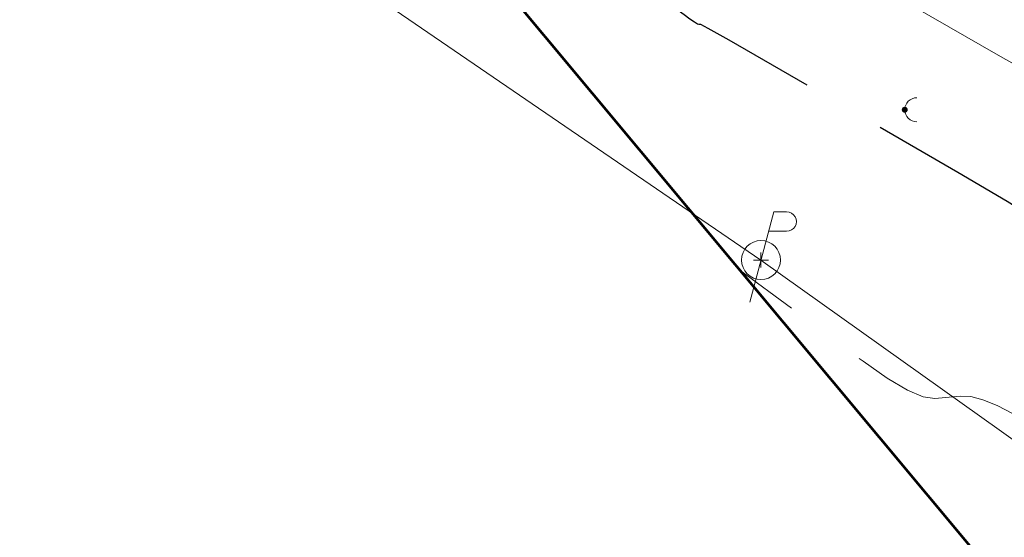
# Model space of a CAD drawing. Extents: x 1926935 to 1928139, y 199322 to 200300.
# Tile 600 of 656: x 1927287 to 1927353, y 199994 to 200029. Entities that reach past the tile are written whole.
import ezdxf

# ---------------------------------------------------------------- set-up
doc = ezdxf.new("R2010")
doc.units = 0
doc.header["$MEASUREMENT"] = 0
doc.linetypes.add('DGN Style 3', pattern=[19.64306890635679, 14.03076350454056, -5.612305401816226])
doc.linetypes.add('ohelecex', pattern=[0])
for name, color, linetype, lineweight in [('DT_X_Contour_Major', 132, 'DGN Style 3', 30), ('DT_X_Contour_Minor', 136, 'DGN Style 3', 0), ('DT_X_Terrain_Ground_Line', 92, 'DGN Style 3', 13), ('UT_X_Electric_Cells', 1, 'Continuous', 0), ('UT_X_Misc_Cells', 7, 'Continuous', 0), ('UT_X_Overhead_Electric', 1, 'ohelecex', 0)]:
    doc.layers.add(name, color=color, linetype=linetype, lineweight=lineweight)
doc.layers.add('SV_X_Shot_Marker (Construction)', color=40, linetype='Continuous', lineweight=0, transparency=0.5)
doc.layers.add('SV_X_Terrain_Boundary', color=7, linetype='Continuous', lineweight=53, plot=False)

# ---------------------------------------------------------------- blocks, each defined once
blk = doc.blocks.new('DM_9')
at = {"layer": 'UT_X_Misc_Cells', "linetype": 'Continuous', "lineweight": 0}
h = blk.add_hatch(color=52, dxfattribs=at)
edge = h.paths.add_edge_path()
edge.add_arc((0, 0), 0.01, 0, 360)
at = {"layer": 'UT_X_Misc_Cells', "color": 52, "linetype": 'Continuous', "lineweight": 0}
blk.add_arc((0.04000000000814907, 0), 0.04, 90, 270, dxfattribs=at)
blk = doc.blocks.new('PP_18')
at = {"layer": 'UT_X_Electric_Cells', "color": 1, "linetype": 'Continuous', "lineweight": 0}
for p, q in [((0.04283333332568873, 0.1599999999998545), (-0.03750000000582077, -0.1399999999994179)), ((0.04283333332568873, 0.1599999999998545), (0.0853333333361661, 0.1599999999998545)), ((0.02575000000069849, 0.09625000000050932), (0.0853333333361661, 0.09625000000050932))]:
    blk.add_line(p, q, dxfattribs=at)
blk.add_circle((0, 0), 0.065, dxfattribs=at)
at = {"layer": 'UT_X_Electric_Cells', "color": 1, "linetype": 'Continuous', "lineweight": 0, "extrusion": (0, 0, -1)}
blk.add_arc((-0.08595833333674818, 0.1281250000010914), 0.03188112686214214, 88.8766972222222, 271.1233027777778, dxfattribs=at)
blk = doc.blocks.new('SVPT_1534')
at = {"layer": 'SV_X_Shot_Marker (Construction)', "transparency": 33554495}
for p, q in [((-0.02499999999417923, 0), (0.02499999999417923, 0)), ((0, 0.0249999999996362), (0, -0.0249999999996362))]:
    blk.add_line(p, q, dxfattribs=at)
blk.add_point((0, 0), dxfattribs=at)
blk = doc.blocks.new('*U2117', base_point=(1927600.1255, 199832.7095, 682.6088333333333))
at = {"layer": 'DT_X_Contour_Major', "elevation": 660.0000000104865, "flags": 128}
blk.add_lwpolyline([(1927234.108534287, 200236.7289084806), (1927242.294645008, 200231.0087032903), (1927244.130964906, 200229.7610304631), (1927246.131591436, 200228.4695284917), (1927248.296524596, 200227.134197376), (1927250.625764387, 200225.755037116), (1927257.056146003, 200222.0188375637), (1927259.289390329, 200220.6973956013), (1927261.166337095, 200219.5352193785), (1927262.686986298, 200218.5323088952), (1927263.851337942, 200217.6886641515), (1927266.481212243, 200215.6512991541), (1927267.493924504, 200214.971618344), (1927268.559655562, 200214.4605996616), (1927269.678405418, 200214.118243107), (1927270.850174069, 200213.9445486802), (1927274.045582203, 200213.7062463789), (1927275.288558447, 200213.5642146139), (1927276.620931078, 200213.3168460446), (1927278.042700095, 200212.9641406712), (1927279.553865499, 200212.5060984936), (1927283.702835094, 200211.1442036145), (1927285.099851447, 200210.7291522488), (1927286.179173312, 200210.5054193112), (1927286.940800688, 200210.4730048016), (1927287.384733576, 200210.63190872), (1927288.715133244, 200211.8198700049), (1927289.272701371, 200212.7763853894), (1927289.385661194, 200212.9548032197), (1927289.485582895, 200213.0801215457), (1927289.572466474, 200213.1523403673), (1927289.646311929, 200213.1714596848), (1927289.960501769, 200213.1367843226), (1927298.897650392, 200205.8138983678), (1927300.751890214, 200204.2039761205), (1927302.484403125, 200202.5125890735), (1927304.095189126, 200200.7397372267), (1927305.584248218, 200198.8854205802), (1927309.392769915, 200193.8319564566), (1927310.756121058, 200192.0630749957), (1927311.989783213, 200190.546528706), (1927313.09375638, 200189.2823175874), (1927314.06804056, 200188.2704416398), (1927316.493213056, 200185.9085526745), (1927317.612096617, 200184.8671860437), (1927319.149867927, 200183.5145028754), (1927321.106526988, 200181.8505031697), (1927323.482073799, 200179.8751869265), (1927330.375382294, 200174.1925882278), (1927332.685239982, 200172.3005457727), (1927334.444831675, 200170.8863674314), (1927335.654157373, 200169.950053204), (1927336.313217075, 200169.4916030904), (1927337.337021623, 200168.9062216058), (1927337.770658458, 200168.6383010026), (1927338.303715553, 200168.2735753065), (1927338.936192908, 200167.8120445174), (1927339.668090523, 200167.2537086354), (1927341.752377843, 200165.6357394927), (1927342.777631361, 200164.8843172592), (1927344.290176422, 200163.8435274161), (1927346.290013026, 200162.513369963), (1927348.777141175, 200160.8938449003), (1927356.059204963, 200156.18928792), (1927358.585342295, 200154.5518308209), (1927360.70220645, 200153.1678772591), (1927362.409797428, 200152.0374272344), (1927363.708115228, 200151.1604807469), (1927366.62459846, 200149.1599614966), (1927367.848171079, 200148.3060493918), (1927369.33152651, 200147.244702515), (1927371.074664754, 200145.9759208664), (1927373.077585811, 200144.4997044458), (1927378.765085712, 200140.2865476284), (1927380.83418895, 200138.7560558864), (1927382.775873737, 200137.3244482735), (1927384.590140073, 200135.9917247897), (1927386.276987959, 200134.757885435), (1927390.605357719, 200131.5994926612), (1927392.290736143, 200130.3862874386), (1927394.100594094, 200129.1154663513), (1927396.034931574, 200127.7870293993), (1927398.09374858, 200126.4009765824), (1927403.749899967, 200122.6280145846), (1927405.817715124, 200121.2429516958), (1927407.779047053, 200119.9174845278), (1927409.633895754, 200118.6516130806), (1927411.382261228, 200117.4453373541), (1927415.90259152, 200114.3080630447), (1927417.580362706, 200113.1421208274), (1927419.223428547, 200111.9972499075), (1927420.831789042, 200110.873450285), (1927422.405444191, 200109.7707219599), (1927426.555584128, 200106.8582081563), (1927428.197482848, 200105.6527489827), (1927430.010574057, 200104.2207568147), (1927431.994857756, 200102.5622316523), (1927434.150333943, 200100.6771734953), (1927440.126527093, 200095.3483077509), (1927442.182930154, 200093.5176881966), (1927443.869994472, 200092.0224788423), (1927445.187720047, 200090.8626796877), (1927446.13610688, 200090.0382907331), (1927448.17268678, 200088.2871337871), (1927449.172239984, 200087.4225077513), (1927450.643464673, 200086.141997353), (1927452.586360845, 200084.4456025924), (1927455.000928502, 200082.3333234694), (1927462.068670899, 200076.1460666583), (1927464.419961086, 200074.0849410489), (1927466.173024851, 200072.542006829), (1927467.327862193, 200071.5172639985), (1927467.884473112, 200071.0107125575), (1927468.571133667, 200070.3508305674), (1927468.949168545, 200069.9870680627), (1927469.568277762, 200069.3906920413), (1927470.428461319, 200068.5617025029), (1927471.529719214, 200067.5000994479), (1927477.231429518, 200062.003186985), (1927477.517179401, 200060.6544578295), (1927477.553143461, 200060.4005705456), (1927477.538571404, 200060.2169354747), (1927477.473463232, 200060.103552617), (1927477.357818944, 200060.0604219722), (1927476.700227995, 200060.0230674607), (1927472.128414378, 200062.4908186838), (1927471.031580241, 200063.0824375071), (1927469.700426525, 200063.7996863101), (1927468.134953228, 200064.6425650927), (1927466.335160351, 200065.6110738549), (1927461.223286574, 200068.3612705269), (1927459.393277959, 200069.3486578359), (1927457.737157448, 200070.248172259), (1927456.25492504, 200071.059813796), (1927454.946580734, 200071.783582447), (1927451.68951339, 200073.5964683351), (1927450.54569026, 200074.2223880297), (1927449.557021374, 200074.7404826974), (1927448.723506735, 200075.1507523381), (1927448.045146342, 200075.453196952), (1927445.241491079, 200076.6130134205), (1927445.140255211, 200076.4755750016), (1927445.103316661, 200076.4344580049), (1927445.035887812, 200076.3700091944), (1927444.937968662, 200076.28222857), (1927444.809559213, 200076.1711161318), (1927444.139171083, 200075.5981505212), (1927443.956153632, 200074.2584793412), (1927443.867521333, 200073.8497921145), (1927443.680060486, 200073.1978752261), (1927443.393771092, 200072.3027286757), (1927443.00865315, 200071.1643524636), (1927440.980836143, 200065.2843942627), (1927441.240556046, 200064.5516852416), (1927441.317753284, 200064.231356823), (1927441.438036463, 200063.584389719), (1927441.601405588, 200062.6107839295), (1927441.807860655, 200061.3105394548), (1927442.415855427, 200057.4077026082), (1927442.63638774, 200056.0147638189), (1927442.841988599, 200054.7630750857), (1927443.032658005, 200053.6526364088), (1927443.208395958, 200052.6834477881), (1927443.657121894, 200050.2872782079), (1927443.804939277, 200049.4882974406), (1927443.911846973, 200048.8884823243), (1927443.977844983, 200048.4878328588), (1927444.002933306, 200048.286349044), (1927444.024556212, 200047.8108110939), (1927443.967226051, 200047.3569188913), (1927443.945017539, 200047.2588603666), (1927443.90296207, 200047.1592100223), (1927443.841059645, 200047.0579678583), (1927443.759310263, 200046.9551338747), (1927443.514849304, 200046.6787874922), (1927443.373318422, 200046.4151724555), (1927443.132071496, 200045.8315871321), (1927442.791108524, 200044.928031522), (1927442.350429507, 200043.7045056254), (1927441.042330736, 200040.015142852), (1927440.423526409, 200038.6886105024), (1927439.548187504, 200037.4760355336), (1927438.416314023, 200036.3774179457), (1927437.027905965, 200035.3927577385), (1927432.983438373, 200032.9189403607), (1927431.57521656, 200032.0557424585), (1927430.383901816, 200031.3215117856), (1927429.40949414, 200030.7162483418), (1927428.651993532, 200030.2399521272), (1927426.921201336, 200029.1417851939), (1927426.33605336, 200028.7757373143), (1927425.87870358, 200028.5012188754), (1927425.549151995, 200028.3182298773), (1927425.347398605, 200028.2267703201), (1927424.97978716, 200028.1049174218), (1927424.834110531, 200028.0530683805), (1927424.672789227, 200027.9889109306), (1927424.495823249, 200027.9124450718), (1927424.303212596, 200027.8236708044), (1927423.768724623, 200027.5705282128), (1927423.548069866, 200027.4710594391), (1927423.286971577, 200027.3625100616), (1927422.985429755, 200027.2448800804), (1927422.643444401, 200027.1181694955), (1927420.953144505, 200026.5056653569), (1927414.274714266, 200023.2836684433), (1927412.934707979, 200022.583762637), (1927411.776873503, 200021.8649010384), (1927410.80121084, 200021.1270836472), (1927410.007719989, 200020.3703104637), (1927408.134640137, 200018.326974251), (1927407.37961813, 200017.5236202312), (1927406.519361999, 200016.6460603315), (1927405.553871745, 200015.6942945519), (1927404.483147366, 200014.6683228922), (1927401.487570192, 200011.8334572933), (1927400.390733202, 200010.7566118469), (1927399.346905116, 200009.6522247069), (1927398.356085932, 200008.5202958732), (1927397.418275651, 200007.360825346), (1927394.988126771, 200004.2321816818), (1927394.120005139, 200003.144725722), (1927393.338251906, 200002.2288405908), (1927392.642867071, 200001.4845262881), (1927392.033850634, 200000.9117828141), (1927390.524964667, 199999.6132279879), (1927389.978275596, 199999.2135049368), (1927389.469872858, 199998.9882519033), (1927388.999756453, 199998.9374688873), (1927388.56792638, 199999.0611558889), (1927387.467427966, 199999.6236145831), (1927387.056632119, 199999.9119210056), (1927386.649618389, 200000.3549962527), (1927386.246386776, 200000.9528403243), (1927385.846937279, 200001.7054532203), (1927383.991664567, 200005.5787739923), (1927382.599601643, 200008.2175989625), (1927382.202831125, 200008.6772868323), (1927381.609117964, 200008.9254254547), (1927380.818462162, 200008.9620148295), (1927379.830863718, 200008.7870549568), (1927376.93467768, 200008.0384296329), (1927375.906268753, 200007.7704843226), (1927374.993181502, 200007.5281173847), (1927374.195415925, 200007.3113288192), (1927373.512972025, 200007.1201186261), (1927370.597317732, 200006.2874872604), (1927366.5015804, 200007.4697134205), (1927365.654863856, 200007.7324363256), (1927364.870030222, 200008.0139366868), (1927364.147079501, 200008.3142145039), (1927363.486011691, 200008.633269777), (1927361.805674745, 200009.5091204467), (1927361.183866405, 200009.8769884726), (1927360.578694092, 200010.3237045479), (1927359.990157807, 200010.8492686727), (1927359.418257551, 200011.453680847), (1927357.915371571, 200013.1705773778), (1927356.966043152, 200013.998101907), (1927355.24522238, 200015.1930030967), (1927352.752909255, 200016.7552809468), (1927349.489103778, 200018.6849354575), (1927339.756966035, 200024.3205163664), (1927336.557637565, 200026.1691296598), (1927334.258755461, 200027.4882838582), (1927332.860319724, 200028.2779789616), (1927332.362330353, 200028.5382149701), (1927332.234953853, 200028.5262321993), (1927332.137676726, 200028.5633866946), (1927331.941377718, 200028.6838372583), (1927331.646056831, 200028.8875838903), (1927331.251714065, 200029.1746265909), (1927330.06810418, 200030.0511352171), (1927329.543933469, 200030.4245283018), (1927328.859128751, 200030.8873260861), (1927328.013690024, 200031.4395285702), (1927327.007617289, 200032.0811357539), (1927324.110577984, 200033.9112945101), (1927323.0615279, 200034.5454232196), (1927322.087157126, 200035.0751902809), (1927321.187465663, 200035.5005956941), (1927320.362453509, 200035.821639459), (1927316.686648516, 200037.076333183)], dxfattribs=at)
at = {"layer": 'DT_X_Contour_Minor', "flags": 128}
for points, elevation in [([(1927227.145436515, 200237.7781516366), (1927239.608485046, 200229.0693523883), (1927242.033890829, 200227.8352595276), (1927242.138682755, 200227.7804587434), (1927243.58284498, 200226.9762218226), (1927245.329102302, 200226.0017511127), (1927247.758143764, 200224.6457122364), (1927255.145966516, 200220.5208510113), (1927257.70851829, 200219.0543821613), (1927259.855306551, 200217.7486215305), (1927261.586331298, 200216.6035691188), (1927262.90159253, 200215.6192249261), (1927266.830879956, 200212.4130884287), (1927267.544947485, 200211.8345797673), (1927267.996807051, 200211.4730587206), (1927268.186458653, 200211.3285252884), (1927269.295600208, 200210.6522385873), (1927273.456645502, 200208.1226708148), (1927283.156141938, 200204.9388213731), (1927285.050214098, 200204.4091917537), (1927286.575503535, 200204.1848097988), (1927287.732010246, 200204.2656755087), (1927288.519734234, 200204.6517888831), (1927291.335286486, 200207.1658958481), (1927291.762356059, 200207.8985392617), (1927291.86256694, 200208.0336876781), (1927291.980169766, 200208.1251428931), (1927292.115164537, 200208.1729049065), (1927292.267551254, 200208.1769737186), (1927293.019270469, 200208.0940107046), (1927299.723304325, 200202.6008856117), (1927301.114227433, 200201.3932327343), (1927302.413839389, 200200.1244705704), (1927303.622140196, 200198.79459912), (1927304.739129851, 200197.4036183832), (1927307.596020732, 200193.6128573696), (1927308.697586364, 200192.2091489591), (1927309.859615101, 200190.8410944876), (1927311.082106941, 200189.5086939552), (1927312.365061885, 200188.2119473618), (1927315.866892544, 200184.8014950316), (1927317.301477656, 200183.4470456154), (1927318.978859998, 200181.9415366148), (1927320.899039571, 200180.2849680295), (1927323.062016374, 200178.4773398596), (1927329.153684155, 200173.4555852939), (1927331.218402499, 200171.770148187), (1927332.843806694, 200170.4801527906), (1927334.02989674, 200169.5855991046), (1927334.776672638, 200169.0864871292), (1927336.182322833, 200168.2827774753), (1927336.777692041, 200167.9149312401), (1927337.509562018, 200167.4141747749), (1927338.377932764, 200166.7805080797), (1927339.382804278, 200166.0139311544), (1927342.244462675, 200163.7925123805), (1927343.486235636, 200162.8679918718), (1927345.065310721, 200161.760494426), (1927346.981687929, 200160.4700200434), (1927349.235367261, 200158.9965687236), (1927355.694914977, 200154.8233959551), (1927357.985450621, 200153.336781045), (1927360.012396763, 200152.0068158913), (1927361.775753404, 200150.8335004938), (1927363.275520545, 200149.8168348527), (1927366.92344692, 200147.3145928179), (1927368.350957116, 200146.3227706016), (1927369.897542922, 200145.2239854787), (1927371.563204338, 200144.0182374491), (1927373.347941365, 200142.7055265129), (1927378.266007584, 200139.0623468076), (1927380.130477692, 200137.6839721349), (1927382.035338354, 200136.281232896), (1927383.980589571, 200134.8541290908), (1927385.96623134, 200133.4026607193), (1927391.315130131, 200129.499592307), (1927393.285938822, 200128.075013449), (1927395.186690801, 200126.7285781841), (1927397.017386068, 200125.4602865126), (1927398.778024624, 200124.2701384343), (1927403.379651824, 200121.2006016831), (1927405.148476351, 200120.0137130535), (1927407.00372953, 200118.7551997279), (1927408.945411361, 200117.4250617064), (1927410.973521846, 200116.0232989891), (1927416.497054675, 200112.1897654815), (1927418.450454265, 200110.8329420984), (1927420.168003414, 200109.6376220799), (1927421.649702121, 200108.603805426), (1927422.895550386, 200107.7314921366), (1927425.903345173, 200105.6206611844), (1927427.226225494, 200104.6284861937), (1927428.939020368, 200103.2350844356), (1927431.041729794, 200101.4404559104), (1927433.534353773, 200099.2446006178), (1927440.701237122, 200092.8540174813), (1927443.09061096, 200090.7246563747), (1927444.883569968, 200089.1295104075), (1927446.080114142, 200088.0685795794), (1927446.680243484, 200087.5418638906), (1927447.485368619, 200086.8495755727), (1927447.970704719, 200086.4288150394), (1927448.822869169, 200085.6857496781), (1927450.041861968, 200084.6203794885), (1927451.627683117, 200083.2327044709), (1927459.884114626, 200076.0048431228), (1927459.187573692, 200075.6738289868), (1927459.055437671, 200075.588987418), (1927458.957547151, 200075.4763259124), (1927458.893902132, 200075.3358444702), (1927458.864502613, 200075.1675430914), (1927458.807211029, 200074.3172234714), (1927452.181501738, 200078.0050977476), (1927450.59645001, 200078.8383552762), (1927448.68088452, 200079.7576103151), (1927446.43480527, 200080.7628628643), (1927443.858212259, 200081.8541129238), (1927431.062912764, 200087.1472740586), (1927430.600893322, 200086.5200337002), (1927430.510538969, 200086.3992418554), (1927430.437484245, 200086.3056836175), (1927430.381729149, 200086.2393589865), (1927430.34327368, 200086.2002679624), (1927430.204180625, 200086.0813882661), (1927429.425403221, 200080.3808081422), (1927429.260140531, 200079.2561545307), (1927429.098114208, 200078.3252994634), (1927428.939324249, 200077.5882429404), (1927428.783770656, 200077.0449849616), (1927428.065405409, 200074.961977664), (1927430.839355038, 200067.1362473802), (1927431.381307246, 200065.5287492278), (1927431.818328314, 200064.0601391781), (1927432.150418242, 200062.730417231), (1927432.377577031, 200061.5395833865), (1927433.192812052, 200056.3064310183), (1927431.229472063, 200050.1016864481), (1927430.861680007, 200048.9301060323), (1927430.59973526, 200048.0745410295), (1927430.443637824, 200047.5349914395), (1927430.393387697, 200047.3114572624), (1927430.400517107, 200047.1367200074), (1927430.399248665, 200047.0765087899), (1927430.390096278, 200047.0269280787), (1927430.373059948, 200046.9879778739), (1927430.348139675, 200046.9596581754), (1927430.27117369, 200046.8983129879), (1927430.233542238, 200046.8726027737), (1927430.178372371, 200046.8414810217), (1927430.10566409, 200046.804947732), (1927430.015417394, 200046.7630029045), (1927429.751374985, 200046.6439346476), (1927429.455610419, 200046.4792310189), (1927428.76634853, 200046.0744213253), (1927427.683589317, 200045.4295055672), (1927426.207332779, 200044.5444837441), (1927421.745985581, 200041.8642841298), (1927420.267916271, 200040.9799331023), (1927419.179718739, 200040.3370297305), (1927418.481392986, 200039.9355740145), (1927418.172939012, 200039.7755659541), (1927417.643187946, 200039.5922395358), (1927414.355169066, 200036.3097716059), (1927413.600517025, 200035.5750871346), (1927412.745711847, 200034.7778056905), (1927411.790753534, 200033.9179272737), (1927410.735642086, 200032.9954518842), (1927407.788474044, 200030.4520548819), (1927406.746840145, 200029.5614391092), (1927405.832314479, 200028.7971395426), (1927405.044897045, 200028.1591561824), (1927404.384587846, 200027.6474890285), (1927402.793240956, 200026.4514648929), (1927402.181123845, 200025.9774159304), (1927401.538282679, 200025.4522871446), (1927400.864717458, 200024.8760785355), (1927400.160428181, 200024.2487901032), (1927398.241358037, 200022.5079145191), (1927397.454181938, 200021.9673926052), (1927396.531956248, 200021.6514835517), (1927395.474680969, 200021.5601873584), (1927394.282356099, 200021.6935040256), (1927390.922756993, 200022.3484989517), (1927389.639722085, 200022.5288152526), (1927388.310316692, 200022.5785179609), (1927386.934540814, 200022.4976070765), (1927385.512394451, 200022.2860825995), (1927378.767513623, 200020.9942033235), (1927369.104655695, 200020.7132136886), (1927368.17840826, 200021.8170274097), (1927367.919224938, 200022.0383096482), (1927367.538638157, 200022.2290933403), (1927367.036647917, 200022.389378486), (1927366.413254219, 200022.5191650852), (1927363.220808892, 200023.053672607), (1927358.639316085, 200023.6370289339), (1927357.507517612, 200023.9033471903), (1927356.075619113, 200024.452292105), (1927354.343620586, 200025.2838636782), (1927352.311522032, 200026.3980619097), (1927346.492459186, 200029.7460927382), (1927344.50861116, 200030.9330562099), (1927342.921364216, 200031.9829235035), (1927341.730718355, 200032.895694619), (1927340.936673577, 200033.6713695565), (1927338.156533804, 200036.9712948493), (1927335.12889, 200038.8351239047), (1927334.462985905, 200039.246641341), (1927333.762835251, 200039.682409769), (1927333.028438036, 200040.1424291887), (1927332.259794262, 200040.6266996), (1927330.164415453, 200041.9504220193), (1927329.172342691, 200042.4887150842), (1927327.767658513, 200043.1108024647), (1927325.950362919, 200043.8166841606), (1927323.720455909, 200044.6063601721), (1927312.351463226, 200048.4870349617)], 659.0000000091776), ([(1927288.917035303, 200216.5282674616), (1927298.67658713, 200208.5315239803), (1927300.729635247, 200206.7360642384), (1927302.706114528, 200204.7768607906), (1927304.606024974, 200202.6539136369), (1927306.429366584, 200200.3672227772), (1927311.189519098, 200194.0510555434), (1927312.814655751, 200191.9170010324), (1927314.119951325, 200190.2519629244), (1927315.105405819, 200189.0559412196), (1927315.771019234, 200188.3289359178), (1927317.119533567, 200187.0156103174), (1927317.922715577, 200186.2873264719), (1927319.320875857, 200185.0874691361), (1927321.314014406, 200183.4160383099), (1927323.902131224, 200181.2730339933), (1927331.597080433, 200174.9295911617), (1927334.152077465, 200172.8309433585), (1927336.045856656, 200171.2925820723), (1927337.278418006, 200170.3145073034), (1927337.849761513, 200169.8967190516), (1927338.491720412, 200169.5296657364), (1927338.763624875, 200169.3616707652), (1927339.097869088, 200169.1329758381), (1927339.494453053, 200168.8435809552), (1927339.953376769, 200168.4934861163), (1927341.260293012, 200167.4789666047), (1927342.069027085, 200166.9006426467), (1927343.515042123, 200165.926560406), (1927345.598338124, 200164.5567198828), (1927348.31891509, 200162.791121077), (1927356.423494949, 200157.5551798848), (1927359.18523397, 200155.7668805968), (1927361.392016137, 200154.3289386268), (1927363.043841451, 200153.241353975), (1927364.140709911, 200152.5041266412), (1927366.32575, 200151.0053301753), (1927367.345385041, 200150.2893281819), (1927368.765510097, 200149.2654195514), (1927370.586125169, 200147.9336042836), (1927372.807230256, 200146.2938823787), (1927379.264163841, 200141.5107484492), (1927381.537900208, 200139.8281396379), (1927383.51640912, 200138.367663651), (1927385.199690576, 200137.1293204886), (1927386.587744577, 200136.1131101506), (1927389.895585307, 200133.6993930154), (1927391.295533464, 200132.6975614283), (1927393.014497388, 200131.5023545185), (1927395.052477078, 200130.1137722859), (1927397.409472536, 200128.5318147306), (1927404.120148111, 200124.0554274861), (1927406.486953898, 200122.4721903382), (1927408.554364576, 200121.0797693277), (1927410.322380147, 200119.8781644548), (1927411.791000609, 200118.8673757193), (1927415.308128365, 200116.4263606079), (1927416.710271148, 200115.4512995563), (1927418.278853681, 200114.3568777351), (1927420.013875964, 200113.143095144), (1927421.915337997, 200111.8099517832), (1927427.207823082, 200108.0957551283), (1927429.168740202, 200106.6770117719), (1927431.082127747, 200105.2064291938), (1927432.947985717, 200103.6840073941), (1927434.766314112, 200102.1097463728), (1927439.551817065, 200097.8425980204), (1927441.275249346, 200096.3107200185), (1927442.856418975, 200094.9154472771), (1927444.295325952, 200093.6567797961), (1927445.591970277, 200092.5347175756), (1927448.860004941, 200089.7246920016), (1927450.209130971, 200088.5603336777), (1927451.805483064, 200087.1747778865), (1927453.649061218, 200085.568024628), (1927455.739865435, 200083.7400739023), (1927461.644978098, 200078.5706086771), (1927463.670199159, 200076.7901884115), (1927465.317027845, 200075.3260265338), (1927466.585464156, 200074.1781230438), (1927467.475508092, 200073.3464779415), (1927469.344435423, 200071.5504355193), (1927470.357625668, 200070.5755262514), (1927471.995500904, 200068.9978302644), (1927474.258061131, 200066.8173475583), (1927477.145306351, 200064.0340781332), (1927485.677540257, 200055.8083107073), (1927488.479790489, 200053.1073845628), (1927490.487365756, 200051.1739316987), (1927491.700266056, 200050.0079521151), (1927492.118491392, 200049.6094458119), (1927492.174192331, 200049.5700600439), (1927492.194520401, 200049.552403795), (1927492.213728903, 200049.5289743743), (1927492.23181784, 200049.4997717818), (1927492.248787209, 200049.4647960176), (1927492.292546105, 200049.3638297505), (1927492.303424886, 200049.329696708), (1927492.303242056, 200049.3030222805), (1927492.291997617, 200049.2838064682), (1927492.269691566, 200049.272049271), (1927492.195459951, 200049.2506415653), (1927492.159294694, 200049.2363717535), (1927492.106472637, 200049.2096180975), (1927492.036993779, 200049.1703805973), (1927491.950858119, 200049.1186592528), (1927491.698953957, 200048.964090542), (1927491.586062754, 200048.9116551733), (1927491.436317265, 200048.8702756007), (1927491.249717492, 200048.8399518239), (1927491.026263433, 200048.820683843), (1927489.897484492, 200048.7565634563), (1927475.308550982, 200056.6313067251), (1927472.391242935, 200058.2056744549), (1927469.891718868, 200059.553887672), (1927467.809978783, 200060.6759463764), (1927466.146022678, 200061.5718505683), (1927459.355723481, 200065.2250429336), (1927458.96145273, 200064.900294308), (1927458.880374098, 200064.8261773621), (1927458.806111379, 200064.7430045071), (1927458.738664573, 200064.6507757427), (1927458.678033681, 200064.5494910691), (1927458.410993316, 200064.055698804), (1927457.4927325, 200060.9966088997), (1927457.289469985, 200060.3067689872), (1927457.07322279, 200059.5482877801), (1927456.843990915, 200058.7211652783), (1927456.601774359, 200057.8254014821), (1927455.441132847, 200053.4850074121), (1927456.099322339, 200049.9703150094), (1927456.232490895, 200049.0967085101), (1927456.349915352, 200047.9821857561), (1927456.451595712, 200046.6267467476), (1927456.537531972, 200045.0303914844), (1927456.901831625, 200037.0185956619), (1927456.840321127, 200036.5316070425), (1927456.807900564, 200036.3616154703), (1927456.737000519, 200036.0603501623), (1927456.627620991, 200035.6278111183), (1927456.479761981, 200035.0639983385), (1927456.03416531, 200033.3854659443), (1927455.909633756, 200032.8055524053), (1927455.870236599, 200032.324711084), (1927455.915973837, 200031.9429419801), (1927456.04684547, 200031.660245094), (1927456.856226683, 200030.5721614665), (1927453.455498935, 200025.8576963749), (1927445.669235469, 200022.4940961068), (1927444.006120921, 200021.7072462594), (1927442.353747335, 200020.788239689), (1927440.71211471, 200019.7370763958), (1927439.081223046, 200018.5537563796), (1927434.746499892, 200015.2220273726), (1927433.275156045, 200014.1331105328), (1927432.112166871, 200013.3651567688), (1927431.257532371, 200012.9181660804), (1927430.711252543, 200012.7921384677), (1927429.665645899, 200012.8840156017), (1927429.18122663, 200012.8988419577), (1927428.512173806, 200012.8744131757), (1927427.658487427, 200012.8107292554), (1927426.620167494, 200012.7077901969), (1927423.605136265, 200012.3809458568), (1927422.576139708, 200012.2549024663), (1927421.750423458, 200012.1219055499), (1927421.127987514, 200011.9819551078), (1927420.708831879, 200011.8350511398), (1927419.862123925, 200011.4340358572), (1927419.51541373, 200011.2774915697), (1927419.110314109, 200011.108620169), (1927418.646825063, 200010.9274216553), (1927418.124946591, 200010.7338960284), (1927416.6554181, 200010.2013915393), (1927416.048166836, 200009.9718913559), (1927415.328559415, 200009.6827691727), (1927414.496595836, 200009.3340249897), (1927413.5522761, 200008.9256588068), (1927410.884281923, 200007.7571863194), (1927409.886822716, 200007.3403979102), (1927408.895440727, 200006.9663870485), (1927407.910135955, 200006.6351537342), (1927406.9309084, 200006.3466979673), (1927402.375359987, 200005.1003853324), (1927393.836754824, 199997.7520189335), (1927392.130692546, 199996.4279028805), (1927390.671907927, 199995.6048546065), (1927389.460400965, 199995.2828741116), (1927388.496171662, 199995.4619613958), (1927386.254597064, 199996.6076178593), (1927385.297932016, 199996.9437971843), (1927384.109117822, 199997.0930928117), (1927382.688154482, 199997.0555047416), (1927381.035041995, 199996.8310329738), (1927372.778835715, 199995.3474360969), (1927371.0860788, 199995.9476273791), (1927370.676759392, 199996.0505179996), (1927370.174268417, 199996.1019650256), (1927369.578605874, 199996.1019684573), (1927368.889771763, 199996.0505282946), (1927366.928652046, 199995.8447630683), (1927366.227927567, 199995.797444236), (1927365.596593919, 199995.8098116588), (1927365.034651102, 199995.8818653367), (1927364.542099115, 199996.0136052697), (1927362.405435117, 199996.7676595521), (1927360.410392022, 199997.8075461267), (1927360.0146332, 199998.0273015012), (1927359.682375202, 199998.2409019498), (1927359.413618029, 199998.4483474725), (1927359.208361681, 199998.6496380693), (1927358.745679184, 199999.1782064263), (1927358.453416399, 199999.4329703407), (1927357.923639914, 199999.8008358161), (1927357.156349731, 200000.2818028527), (1927356.151545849, 200000.8758714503), (1927353.1553839, 200002.6108564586), (1927352.092946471, 200003.1726863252), (1927351.152755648, 200003.5569371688), (1927350.334811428, 200003.7636089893), (1927349.639113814, 200003.7927017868), (1927347.94691565, 200003.6335105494), (1927347.172188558, 200003.7438052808), (1927346.117155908, 200004.1940829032), (1927344.781817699, 200004.9843434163), (1927343.16617393, 200006.1145868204), (1927334.972456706, 200012.1823494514)], 661.0000000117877)]:
    blk.add_lwpolyline(points, dxfattribs=dict(at, elevation=elevation))

msp = doc.modelspace()

# ---------------------------------------------------------------- linework, layer by layer
at = {"layer": 'SV_X_Terrain_Boundary'}
msp.add_polyline3d([(1927065.849, 200161.7834000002, 634.848599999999), (1927072.669, 200156.384, 635.0632000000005), (1927101.957, 200156.5929000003, 635.742400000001), (1927134.451, 200143.6097000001, 637.4842999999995), (1927165.86, 200128.188, 640.5927999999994), (1927198.886, 200113.7877000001, 643.466), (1927229.524, 200099.0000999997, 647.2387000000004), (1927258.499, 200081.5475999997, 653.5534000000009), (1927288.979, 200066.5114000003, 657.2062000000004), (1927310.721, 200052.7785999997, 658.6239000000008), (1927318.758, 200031.6242999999, 660.4777999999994), (1927356.984, 199985.7894000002, 661.708900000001), (1927358.833, 199973.744, 662.7332999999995), (1927370.856, 199956.4252000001, 665.066099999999), (1927378.381, 199951.5119000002, 665.4415999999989), (1927435.249, 199915.7327000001, 668.156599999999), (1927450.59, 199869.9090999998, 668.3182999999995), (1927468.452, 199853.377, 669.045900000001), (1927488.402, 199836.1652000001, 671.419400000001), (1927495.144, 199830.398, 671.9865), (1927496.621, 199783.6822999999, 674.8427000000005), (1927491.759, 199778.9287000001, 675.2977999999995), (1927492.093, 199778.5847999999, 676.641599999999), (1927517.262, 199752.1289000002, 676.8212000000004)], dxfattribs=at)
at = {"layer": 'UT_X_Overhead_Electric'}
msp.add_polyline3d([(1926982.985, 200250.6182999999, 626.222900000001), (1927158.603, 200133.6787000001, 640.179), (1927270.745, 200057.7184000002, 658.7527000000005), (1927336.375, 200012.8562000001, 661.0797999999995), (1927475.166, 199914.0182999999, 666.8387999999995), (1927560.391, 199858.6072999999, 671.8062999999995), (1927685.329, 199707.3482999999, 675.107599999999)], dxfattribs=at)

# ---------------------------------------------------------------- block references
at = {"layer": 'DT_X_Terrain_Ground_Line'}
msp.add_blockref('*U2117', (1927600.1255, 199832.7095, 682.6088333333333), dxfattribs=at)
at = {"layer": 'SV_X_Shot_Marker (Construction)', "transparency": 33554495, "xscale": 20, "yscale": 20, "zscale": 20}
msp.add_blockref('SVPT_1534', (1927336.375, 200012.8562000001, 661.0797999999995), dxfattribs=at)
at = {"layer": 'UT_X_Electric_Cells', "color": 1, "linetype": 'Continuous', "lineweight": 0, "xscale": 20, "yscale": 20, "zscale": 20}
msp.add_blockref('PP_18', (1927336.375, 200012.8562000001, 661.0797999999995), dxfattribs=at)
at = {"layer": 'UT_X_Misc_Cells', "color": 52, "linetype": 'Continuous', "lineweight": 0, "xscale": 20, "yscale": 20, "zscale": 20}
msp.add_blockref('DM_9', (1927345.945, 200022.8605999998, 659.725), dxfattribs=at)

doc.saveas('drawing.dxf')
